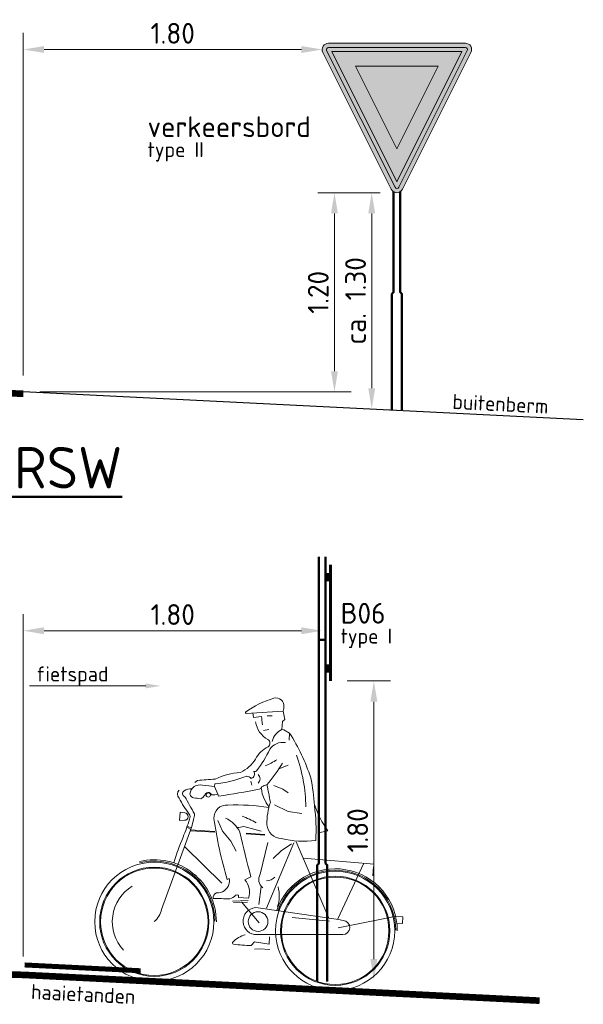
# Model space of a CAD drawing. Header units: metres. Extents: x -699 to 2316, y -1199 to 781.
# Tile 280 of 593: x 375.39 to 378.79, y -38.09 to -32.16. Entities that reach past the tile are written whole.
import ezdxf
from ezdxf import colors
from ezdxf.entities.mleader import LeaderData, LeaderLine
from ezdxf.enums import TextEntityAlignment as Align
from ezdxf.math import Vec2, Vec3

# ---------------------------------------------------------------- set-up
doc = ezdxf.new("R2010")
doc.units = ezdxf.units.M
doc.header["$PDMODE"] = 1
for name, color, linetype, lineweight in [('B-WE-GW-BERM-GD', 90, 'Continuous', 25), ('N-WE-IE-MEUBILAIR_WEGMEUBILAIR_PAAL-GD', 7, 'Continuous', 50), ('N-WE-VH-VERHARDING-GD', 252, 'Continuous', 50), ('N-WE-VV-MARKERING-GD', 170, 'Continuous', 50), ('N-WE-VW-VERKEERSTEKEN_BORD_B-S', 7, 'Continuous', 25), ('X-XX-AL-AANKLEDING_VOERTUIGEN-GD', 252, 'Continuous', 18), ('X-XX-AL-M', 7, 'Continuous', 18), ('X-XX-AL-T18', 10, 'Continuous', 18), ('X-XX-AL-T25', 7, 'Continuous', 25), ('X-XX-AL-T50', 130, 'Continuous', 50)]:
    doc.layers.add(name, color=color, linetype=linetype, lineweight=lineweight)
doc.styles.add('NLCS-ISO', font='NLCS-ISO.ttf')
doc.styles.add('NLCS-ISO Standaard', font='NLCS-ISO.ttf')
doc.styles.add('NLCS-ISO-M50-T18', font='NLCS-ISO.ttf', dxfattribs={"height": 0.09})
doc.styles.add('NLCS-ISO-M50-T25', font='NLCS-ISO.ttf', dxfattribs={"height": 0.125})
doc.dimstyles.new('NLCS-M50-T25-PIJL_A_L2_H1', dxfattribs={"dimscale": 0.05, "dimtxt": 2.5, "dimasz": 2.5, "dimexe": 2, "dimexo": 2, "dimgap": 0.7, "dimtad": 1, "dimzin": 0, "dimdsep": 46, "dimtxsty": 'NLCS-ISO-M50-T25', "dimcen": 0, "dimdle": 2, "dimclrd": 256, "dimclre": 256, "dimclrt": 256, "dimadec": 1, "dimazin": 0, "dimtfac": 1, "dimtdec": 3, "dimtofl": 0, "dimtmove": 0, "dimatfit": 3, "dimfxl": 2, "dimtfillclr": 256, "dimtolj": 1, "dimtzin": 0, "dimlwd": -1, "dimlwe": -1, "dimarcsym": 0})

# ---------------------------------------------------------------- blocks, each defined once
blk = doc.blocks.new('N-SVW-VERKEERSTEKEN_BORD_B06-SO')
at = {"true_color": 0xff0000}
h = blk.add_hatch(color=1, dxfattribs=at)
h.dxf.hatch_style = 1
h.paths.add_polyline_path([(-3.533, 3.13), (-0.268, -3.399, 0.284079), (0, -3.565), (0, -3.365, -0.284079), (-0.089, -3.309), (-3.354, 3.22, -0.557537), (-3.265, 3.365), (0, 3.365), (0, 3.565), (-3.265, 3.565, 0.557537)])
at = {"true_color": 0xffffff}
h = blk.add_hatch(color=7, dxfattribs=at)
h.dxf.hatch_style = 1
h.paths.add_polyline_path([(-0.089, -3.309, 0.284079), (0, -3.365), (0, -3.041), (-3.103, 3.165), (0, 3.165), (0, 3.365), (-3.265, 3.365, 0.557537), (-3.354, 3.22)])
at = {"true_color": 0xff0000}
h = blk.add_hatch(color=1, dxfattribs=at)
h.dxf.hatch_style = 1
h.paths.add_polyline_path([(0, 3.365), (3.265, 3.365, -0.557537), (3.354, 3.22), (0.089, -3.309, -0.284079), (0, -3.365), (0, -3.565, 0.284079), (0.268, -3.399), (3.533, 3.13, 0.557537), (3.265, 3.565), (0, 3.565)])
at = {"true_color": 0xffffff}
h = blk.add_hatch(color=7, dxfattribs=at)
h.dxf.hatch_style = 1
h.paths.add_polyline_path([(0, -3.041), (0, -3.365, 0.284079), (0.089, -3.309), (3.354, 3.22, 0.557537), (3.265, 3.365), (0, 3.365), (0, 3.165), (3.103, 3.165)])
at = {"true_color": 0xff0000}
h = blk.add_hatch(color=1, dxfattribs=at)
h.dxf.hatch_style = 1
h.paths.add_polyline_path([(0, -3.041), (0, -1.476), (-1.97, 2.465), (0, 2.465), (0, 3.165), (-3.103, 3.165)], flags=17)
h = blk.add_hatch(color=1, dxfattribs=at)
h.dxf.hatch_style = 1
h.paths.add_polyline_path([(0, -3.041), (3.103, 3.165), (0, 3.165), (0, 2.465), (1.97, 2.465), (0, -1.476)], flags=17)
at = {"true_color": 0xffffff}
h = blk.add_hatch(color=7, dxfattribs=at)
h.dxf.hatch_style = 1
h.paths.add_polyline_path([(0, -1.476), (1.97, 2.465), (-1.97, 2.465)])
at = {"color": 1, "lineweight": 0, "true_color": 0xff0000}
blk.add_lwpolyline([(-3.533, 3.13), (-0.268, -3.399, 0.618034), (0.268, -3.399), (3.533, 3.13, 0.557537), (3.265, 3.565), (-3.265, 3.565, 0.557537)], format="xyb", close=True, dxfattribs=at)
at = {"color": 7, "lineweight": 0, "true_color": 0xffffff}
blk.add_lwpolyline([(-3.354, 3.22), (-0.089, -3.309, 0.618034), (0.089, -3.309), (3.354, 3.22, 0.557537), (3.265, 3.365), (-3.265, 3.365, 0.557537)], format="xyb", close=True, dxfattribs=at)
for points in [[(-3.103, 3.165), (0, -3.041), (3.103, 3.165)], [(-1.97, 2.465), (0, -1.476), (1.97, 2.465)]]:
    blk.add_lwpolyline(points, close=True, dxfattribs=at)
blk = doc.blocks.new('*D1766')
at = {"layer": 'Defpoints', "color": 0, "transparency": 16777216}
for p in [(375.4151, -32.3394), (377.2151, -32.3394), (375.4151, -34.4017)]:
    blk.add_point(p, dxfattribs=at)
at = {"layer": 'X-XX-AL-M', "transparency": 16777216}
for p, q in [((375.4151, -34.3017), (375.4151, -32.2394)), ((377.0901, -32.3394), (375.5401, -32.3394))]:
    blk.add_line(p, q, dxfattribs=at)
for points in [[(375.5401, -32.3186), (375.5401, -32.3603), (375.4151, -32.3394)], [(377.0901, -32.3186), (377.0901, -32.3603), (377.2151, -32.3394)]]:
    blk.add_solid(points, dxfattribs=at)
at = {"layer": 'X-XX-AL-M', "transparency": 16777216, "insert": (376.3151, -32.2419), "char_height": 0.125, "attachment_point": 5, "style": 'NLCS-ISO-M50-T25'}
blk.add_mtext('\\A1;1.80', dxfattribs=at)
blk = doc.blocks.new('*D1767')
at = {"layer": 'Defpoints', "color": 0, "transparency": 16777216}
for p in [(377.6651, -33.2016), (375.4151, -34.4017), (377.2887, -34.4017)]:
    blk.add_point(p, dxfattribs=at)
at = {"layer": 'X-XX-AL-M', "transparency": 16777216}
for p, q in [((377.5651, -33.2016), (377.1887, -33.2016)), ((377.2887, -33.3266), (377.2887, -34.2767)), ((375.5151, -34.4017), (377.3887, -34.4017))]:
    blk.add_line(p, q, dxfattribs=at)
for points in [[(377.2679, -33.3266), (377.3096, -33.3266), (377.2887, -33.2016)], [(377.2679, -34.2767), (377.3096, -34.2767), (377.2887, -34.4017)]]:
    blk.add_solid(points, dxfattribs=at)
at = {"layer": 'X-XX-AL-M', "transparency": 16777216, "insert": (377.1912, -33.8016), "char_height": 0.125, "attachment_point": 5, "rotation": 90, "style": 'NLCS-ISO-M50-T25'}
blk.add_mtext('\\A1;1.20', dxfattribs=at)
blk = doc.blocks.new('*D1768')
at = {"layer": 'Defpoints', "color": 0, "transparency": 16777216}
for p in [(377.5144, -33.2016), (377.5134, -34.5041), (377.5134, -34.5041)]:
    blk.add_point(p, dxfattribs=at)
at = {"layer": 'X-XX-AL-M', "transparency": 16777216}
for p, q in [((377.4144, -33.2016), (377.4134, -33.2016)), ((377.5134, -33.3266), (377.5134, -34.3791))]:
    blk.add_line(p, q, dxfattribs=at)
for points in [[(377.4926, -33.3266), (377.5342, -33.3266), (377.5134, -33.2016)], [(377.4926, -34.3791), (377.5342, -34.3791), (377.5134, -34.5041)]]:
    blk.add_solid(points, dxfattribs=at)
at = {"layer": 'X-XX-AL-M', "transparency": 16777216, "insert": (377.4159, -33.8528), "char_height": 0.125, "attachment_point": 5, "rotation": 90, "style": 'NLCS-ISO-M50-T25'}
blk.add_mtext('\\A1;ca. 1.30', dxfattribs=at)
blk = doc.blocks.new('*D1769')
at = {"layer": 'Defpoints', "color": 0, "transparency": 16777216}
for p in [(375.4151, -35.8394), (377.2151, -35.8394), (375.4151, -37.9017)]:
    blk.add_point(p, dxfattribs=at)
at = {"layer": 'X-XX-AL-M', "transparency": 16777216}
for p, q in [((375.4151, -37.8017), (375.4151, -35.7394)), ((377.0901, -35.8394), (375.5401, -35.8394))]:
    blk.add_line(p, q, dxfattribs=at)
for points in [[(375.5401, -35.8186), (375.5401, -35.8603), (375.4151, -35.8394)], [(377.0901, -35.8186), (377.0901, -35.8603), (377.2151, -35.8394)]]:
    blk.add_solid(points, dxfattribs=at)
at = {"layer": 'X-XX-AL-M', "transparency": 16777216, "insert": (376.3151, -35.7419), "char_height": 0.125, "attachment_point": 5, "style": 'NLCS-ISO-M50-T25'}
blk.add_mtext('\\A1;1.80', dxfattribs=at)
blk = doc.blocks.new('*D1771')
at = {"layer": 'Defpoints', "color": 0, "transparency": 16777216}
for p in [(377.2651, -36.1417), (377.5262, -37.9417), (377.5262, -37.9417)]:
    blk.add_point(p, dxfattribs=at)
at = {"layer": 'X-XX-AL-M', "transparency": 16777216}
for p, q in [((377.3651, -36.1417), (377.6262, -36.1417)), ((377.5262, -36.2667), (377.5262, -37.8167))]:
    blk.add_line(p, q, dxfattribs=at)
for points in [[(377.5053, -36.2667), (377.547, -36.2667), (377.5262, -36.1417)], [(377.5053, -37.8167), (377.547, -37.8167), (377.5262, -37.9417)]]:
    blk.add_solid(points, dxfattribs=at)
at = {"layer": 'X-XX-AL-M', "transparency": 16777216, "insert": (377.4287, -37.0417), "char_height": 0.125, "attachment_point": 5, "rotation": 90, "style": 'NLCS-ISO-M50-T25', "bg_fill": 3, "box_fill_scale": 1.1, "bg_fill_color": 256, "bg_fill_true_color": 13158600, "bg_fill_transparency": 0}
blk.add_mtext('\\A1;1.80', dxfattribs=at)
blk = doc.blocks.new('SAL-AANKLEDING_FIETSER_ZIJAANZICHT-D_1')
for points in [[(0.8453, 1.6458, -0.097744), (1.0113, 1.7392, -0.247186), (1.0547, 1.7319, -0.230348), (1.0735, 1.6945, -0.042375), (1.0714, 1.6645), (0.8488, 1.6399, -0.639398), (0.8453, 1.6458, -5.241197)], [(1.0714, 1.6645), (1.0829, 1.614), (1.0704, 1.6023), (1.0679, 1.554, 0.225021), (1.0143, 1.4791, 3.818404)], [(0.8896, 1.6444), (0.894, 1.6178), (0.941, 1.6252, -0.010165), (0.9502, 1.5766, 0.268881)], [(0.9073, 1.5912, 0.224743), (0.9867, 1.4886, -0.561756), (0.9901, 1.4444, 0.177111), (0.919, 1.3668, -0.133641), (0.8327, 1.2834, 0.091635), (0.6814, 1.2344, 0.00955), (0.5761, 1.2222), (0.5611, 1.2093)], [(1.1159, 1.5346, -0.060395), (1.2567, 1.2715, -0.029589), (1.2873, 1.1052, -0.04328), (1.3057, 0.8959, -0.091476), (1.0993, 0.8971, -0.383264), (1.0069, 0.9761, -0.085519), (1.021, 1.1139, 0.012343), (0.9946, 1.2168, 0.037809), (1.0828, 1.3513, -1.949099)], [(1.093, 1.4763, 0.282424), (1.0008, 1.4307, -0.062818), (0.9292, 1.2989, -0.294006), (0.9122, 1.2922, -0.47125), (0.8988, 1.2499, 0.107819), (0.87, 1.2631, -0.069946), (0.6814, 1.2056), (0.6811, 1.19, 0.024966), (0.6086, 1.1942, 0.472963), (0.5349, 1.1375, 0.280086), (0.5583, 1.115, -0.056636), (0.6011, 1.1126, 0.152897), (0.6243, 1.1351, -0.742753), (0.6639, 1.1401, 0.137974), (0.7032, 1.1461), (0.6811, 1.19)], [(1.0474, 1.37, -0.044625), (0.9789, 1.3304, 2.387938)], [(1.1629, 1.4042, -0.086503), (1.2356, 1.0946, 0.558657)], [(0.9386, 1.2758, -0.431942), (0.9418, 1.223, -0.34357)], [(0.7032, 1.1461), (0.7081, 1.1331, 0.00707), (0.9496, 1.187, 0.313809), (0.9647, 1.2039, -0.016561), (0.9946, 1.2168, 1.496554)], [(0.9626, 1.1905, 0.137783), (1.0143, 1.085, 12.495499)], [(0.4682, 1.1585, 0.362338), (0.4709, 1.1094, 0.040355), (0.5367, 1.0165, -0.322896), (0.5389, 0.9868, -0.030184), (0.5063, 0.876, 0.022452), (0.4576, 0.7191, 0.230348)], [(0.5451, 1.1693, 0.161443), (0.4985, 1.1551, 0.631256), (0.5045, 1.1201, -0.005832), (0.5677, 1.0193, -0.130397), (0.563, 0.986), (0.5567, 0.9429)], [(1.0145, 1.0807, 0.049026), (0.7662, 1.0823, 0.461421), (0.6864, 0.9976, 0.036509), (0.7844, 0.6342), (0.7962, 0.641, -0.108768), (0.7964, 0.6049, -0.32965), (0.7239, 0.5509, 0.409016), (0.7061, 0.5161, -0.002261), (0.8066, 0.5198, 0.147653), (0.8395, 0.5428, -0.185501), (0.8576, 0.5433), (0.8583, 0.5307), (0.9173, 0.5292, 0.278323), (0.8908, 0.6382), (0.9255, 0.6586, -0.006504), (0.8472, 0.9233, 0.15765), (0.7567, 1.0038, 0.383042)], [(1.2871, 1.1113, 0.080355), (1.3753, 0.9585), (1.3205, 0.9428)], [(0.9421, 0.9838, 0.048376), (0.8553, 1.0202, 3.699371)], [(0.9752, 0.9366), (0.8678, 0.9587, -0.014956), (0.8291, 0.9497, 2.087342)], [(0.5567, 0.9429), (0.3991, 0.4344, -0.145582), (0.3587, 0.3595, 1.205369)], [(1.0185, 0.8696), (0.9813, 0.6774, 0.36291), (1.0008, 0.5955, 12.959953)], [(1.0701, 0.6637, -0.197294), (1.0212, 0.638, 2.854092)], [(1.0925, 0.6059, -0.160943), (1.0944, 0.4855, -1.574721)], [(1.4662, 0.4281), (0.9787, 0.4747, 0.977662), (0.965, 0.3118), (1.496, 0.3384, 0.969827), (1.4943, 0.4232), (1.4662, 0.4281)], [(0.9101, 0.3083, 0.11677), (0.8366, 0.2604, 0.619154), (0.8409, 0.2484, 0.045138), (0.9493, 0.2456), (0.9672, 0.2676), (1.0561, 0.2578), (1.0567, 0.3029)]]:
    blk.add_lwpolyline(points, format="xyb")
for points in [[(1.0061, 1.6318), (0.9764, 1.6306)], [(0.99, 1.5488), (0.959, 1.5424)], [(1.0679, 1.554), (1.0807, 1.5522), (1.1159, 1.5346), (1.1144, 1.4909)], [(1.1169, 1.3399), (1.0625, 1.3152)], [(0.8979, 1.2325), (0.9048, 1.2106)], [(1.0359, 1.2141), (1.091, 1.1946), (1.1252, 1.1746)], [(1.0474, 1.0987), (1.1309, 1.0621), (1.2134, 1.0534)], [(0.7107, 0.9864), (0.7425, 0.9239), (0.7946, 0.8665), (0.8308, 0.8085)], [(0.5302, 0.9352), (0.5529, 0.9246)], [(0.5312, 0.9419), (0.5553, 0.9341)], [(0.5469, 0.9168), (0.6964, 0.915)], [(0.547, 0.9216), (0.6964, 0.9198)], [(0.8844, 0.9143), (0.998, 0.9123)], [(0.8845, 0.9197), (0.9981, 0.9177)], [(1.1749, 0.8756), (1.0295, 0.4737)], [(1.16, 0.8695), (1.1003, 0.8232), (1.0549, 0.7742)], [(1.1885, 0.8827), (1.4076, 0.4336)], [(0.5208, 0.819), (0.7527, 0.6113)], [(1.236, 0.7853), (1.6628, 0.7711)], [(1.6007, 0.7742), (1.4617, 0.4306)], [(1.6598, 0.7554), (1.6598, 0.7003)], [(0.9905, 0.6022), (0.9816, 0.4949)], [(0.917, 0.5149), (0.8222, 0.5067)], [(0.9131, 0.5039), (0.8288, 0.4989)], [(0.9894, 0.3841), (0.877, 0.5043)], [(1.4131, 0.4147), (1.1868, 0.4252)], [(1.4674, 0.3769), (1.8041, 0.4626)], [(1.8063, 0.4629), (1.8525, 0.4629), (1.8525, 0.4236), (1.8205, 0.4236)], [(1.0622, 0.2265), (0.9988, 0.2275), (0.97, 0.225)]]:
    blk.add_lwpolyline(points)
blk.add_lwpolyline([(0.5091, 1.0222, -0.979792), (0.51, 0.9781), (0.4803, 0.9754), (0.4812, 1.0249)], format="xyb", close=True)
for centre, radius in [((0.6454, 1.1375), 0.0132), ((0.3588, 0.3588), 0.3588), ((1.4497, 0.3588), 0.3588), ((0.3588, 0.3588), 0.3287), ((0.3588, 0.3588), 0.3234), ((1.4497, 0.3588), 0.3287), ((1.4497, 0.3588), 0.3234), ((0.9829, 0.391), 0.0591)]:
    blk.add_circle(centre, radius)
for centre, radius, start, end in [((0.3588, 0.3588), 0.3736, 2.82387, 106.50148), ((0.3588, 0.3588), 0.3651, 3.3913, 106.89641), ((1.4497, 0.3588), 0.3736, 2.82387, 163.27081), ((1.4497, 0.3588), 0.3651, 3.3913, 163.09504), ((0.3588, 0.3588), 0.2528, 124.644, 225.3941)]:
    blk.add_arc(centre, radius, start, end)

msp = doc.modelspace()

# ---------------------------------------------------------------- linework, layer by layer
at = {"layer": 'B-WE-GW-BERM-GD'}
msp.add_line((378.7874, -34.5703), (375.4151, -34.4017), dxfattribs=at)
at = {"layer": 'N-WE-IE-MEUBILAIR_WEGMEUBILAIR_PAAL-GD'}
msp.add_line((377.1951, -35.8948), (377.2351, -35.8948), dxfattribs=at)
at = {"layer": 'N-WE-IE-MEUBILAIR_WEGMEUBILAIR_PAAL-GD', "flags": 128}
for points in [[(377.6451, -33.195), (377.6451, -33.8016), (377.6351, -33.8116), (377.6351, -34.5102)], [(377.6951, -34.5132), (377.6951, -33.8116), (377.6851, -33.8016), (377.6851, -33.195)], [(377.1951, -35.3948), (377.1951, -37.2401), (377.1851, -37.2501), (377.1851, -37.9487)], [(377.2451, -37.9517), (377.2451, -37.2501), (377.2351, -37.2401), (377.2351, -35.3948)]]:
    msp.add_lwpolyline(points, dxfattribs=at)
at = {"layer": 'N-WE-IE-MEUBILAIR_WEGMEUBILAIR_PAAL-GD', "const_width": 0.02, "flags": 128}
for points in [[(377.2651, -36.1417), (377.2651, -35.4417)], [(377.2451, -35.4917), (377.2451, -35.5417)], [(377.2451, -36.0917), (377.2451, -36.0417)]]:
    msp.add_lwpolyline(points, dxfattribs=at)
at = {"layer": 'N-WE-VH-VERHARDING-GD', "const_width": 0.04, "flags": 128}
for points in [[(372.4151, -34.3517), (375.4151, -34.4117)], [(372.4151, -37.8517), (375.4151, -37.9117)], [(375.4151, -37.9117), (378.5243, -38.0671)]]:
    msp.add_lwpolyline(points, dxfattribs=at)
at = {"layer": 'N-WE-VV-MARKERING-GD', "const_width": 0.03, "flags": 128}
msp.add_lwpolyline([(375.423, -37.852), (376.1221, -37.887)], dxfattribs=at)

# ---------------------------------------------------------------- block references
at = {"layer": 'N-WE-VW-VERKEERSTEKEN_BORD_B-S', "xscale": 0.1262417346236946, "yscale": 0.1262417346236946, "zscale": 0.1262417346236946}
msp.add_blockref('N-SVW-VERKEERSTEKEN_BORD_B06-SO', (377.6651, -32.7516), dxfattribs=at)

# ---------------------------------------------------------------- texts
at = {"layer": 'X-XX-AL-T18', "style": 'NLCS-ISO-M50-T18'}
for s, p in [('type II', (376.1636, -32.9868)), ('type I', (377.3261, -35.9166))]:
    msp.add_text(s, height=0.09, dxfattribs=at).set_placement(p)
at = {"layer": 'X-XX-AL-T18', "style": 'NLCS-ISO Standaard'}
for s, p in [('buitenberm', (378.2851, -34.5452)), ('haaietanden', (375.7725, -38.0995))]:
    msp.add_text(s, height=0.09, rotation=357.13759, dxfattribs=at).set_placement(p, align=Align.BOTTOM_CENTER)
at = {"layer": 'X-XX-AL-T25', "style": 'NLCS-ISO'}
for s, p in [('verkeersbord', (376.1636, -32.8668)), ('B06', (377.3261, -35.7966))]:
    msp.add_text(s, height=0.125, dxfattribs=at).set_placement(p)
at = {"layer": 'X-XX-AL-T50', "style": 'NLCS-ISO'}
msp.add_text('%%UBebording GOW en RSW', height=0.25, dxfattribs=at).set_placement((372.4191, -34.9826))

# ---------------------------------------------------------------- dimensions: what is measured, and where the dimension line sits
at = {"layer": 'X-XX-AL-M'}
for base, p1, p2, picture, middle in [((375.4151, -32.3394), (377.2151, -32.3394), (375.4151, -34.4017), '*D1766', (376.3151, -32.2419)), ((375.4151, -35.8394), (377.2151, -35.8394), (375.4151, -37.9017), '*D1769', (376.3151, -35.7419))]:
    dim = msp.add_linear_dim(base=base, p1=p1, p2=p2, dimstyle='NLCS-M50-T25-PIJL_A_L2_H1', dxfattribs=at)
    dim.commit()
    dim.dimension.update_dxf_attribs({"geometry": picture, "text_midpoint": middle})
dim = msp.add_linear_dim(base=(377.2887, -34.4017), p1=(377.6651, -33.2016), p2=(375.4151, -34.4017), angle=90, dimstyle='NLCS-M50-T25-PIJL_A_L2_H1', dxfattribs=at)
dim.commit()
dim.dimension.update_dxf_attribs({"geometry": '*D1767', "text_midpoint": (377.1912, -33.8016)})
dim = msp.add_linear_dim(base=(377.5134, -34.5041), p1=(377.5144, -33.2016), p2=(377.5134, -34.5041), angle=90, text='ca. <>', dimstyle='NLCS-M50-T25-PIJL_A_L2_H1', dxfattribs=at)
dim.commit()
dim.dimension.update_dxf_attribs({"geometry": '*D1768', "text_midpoint": (377.4159, -33.8528)})

# ---------------------------------------------------------------- leaders
at = {"layer": 'X-XX-AL-T18'}
ml = msp.add_multileader_mtext('Standard', dxfattribs=at)
ml.set_content('fietspad', color=256, style='NLCS-ISO-M50-T18')
ml.set_leader_properties(color=256, linetype='ByLayer', lineweight=-1)
ml.build(insert=Vec2(0, 0))
ml.multileader.update_dxf_attribs({"text_left_attachment_type": 5, "text_right_attachment_type": 5, "dogleg_length": 0.09, "arrow_head_size": 0.09})
ctx = ml.context
ctx.base_point, ctx.char_height, ctx.arrow_head_size, ctx.landing_gap_size, ctx.plane_origin = Vec3(375.4478, -36.1716), 0.09, 0.09, 0.045, Vec3(751.0837, 1.6769)
ctx.left_attachment, ctx.right_attachment = 5, 5
notes = []
notes.append((ctx, [(0, (1, 1, 0), (376.0598, -36.1716), (-1, 0), 0.09, [(0, [(376.2425, -36.1716)], 0, [])])]))
ctx.mtext.insert, ctx.mtext.flow_direction = Vec3(375.4928, -36.0546), 5
for ctx, leaders in notes:
    for number, flags, end, landing, length, lines in leaders:
        leader = LeaderData()
        leader.index, (leader.has_last_leader_line, leader.has_dogleg_vector, leader.attachment_direction) = number, flags
        leader.last_leader_point, leader.dogleg_vector, leader.dogleg_length = Vec3(end), Vec3(landing), length
        for number, points, colour, breaks in lines:
            line = LeaderLine()
            line.index, line.vertices, line.color, line.breaks = number, Vec3.list(points), colors.encode_raw_color(colour), breaks
            leader.lines.append(line)
        ctx.leaders.append(leader)

# ---------------------------------------------------------------- next in the draw order: dimensions: what is measured, and where the dimension line sits
at = {"layer": 'X-XX-AL-M'}
dim = msp.add_linear_dim(base=(377.5262, -37.9417), p1=(377.2651, -36.1417), p2=(377.5262, -37.9417), angle=90, dimstyle='NLCS-M50-T25-PIJL_A_L2_H1', override={"dimtfill": 1}, dxfattribs=at)
dim.commit()
dim.dimension.update_dxf_attribs({"geometry": '*D1771', "text_midpoint": (377.5262, -37.0417), "dimtype": 160})

# ---------------------------------------------------------------- next in the draw order: block references
at = {"layer": 'X-XX-AL-AANKLEDING_VOERTUIGEN-GD', "rotation": 357.1375947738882}
msp.add_blockref('SAL-AANKLEDING_FIETSER_ZIJAANZICHT-D_1', (375.8278, -37.9323), dxfattribs=at)

doc.saveas('drawing.dxf')
